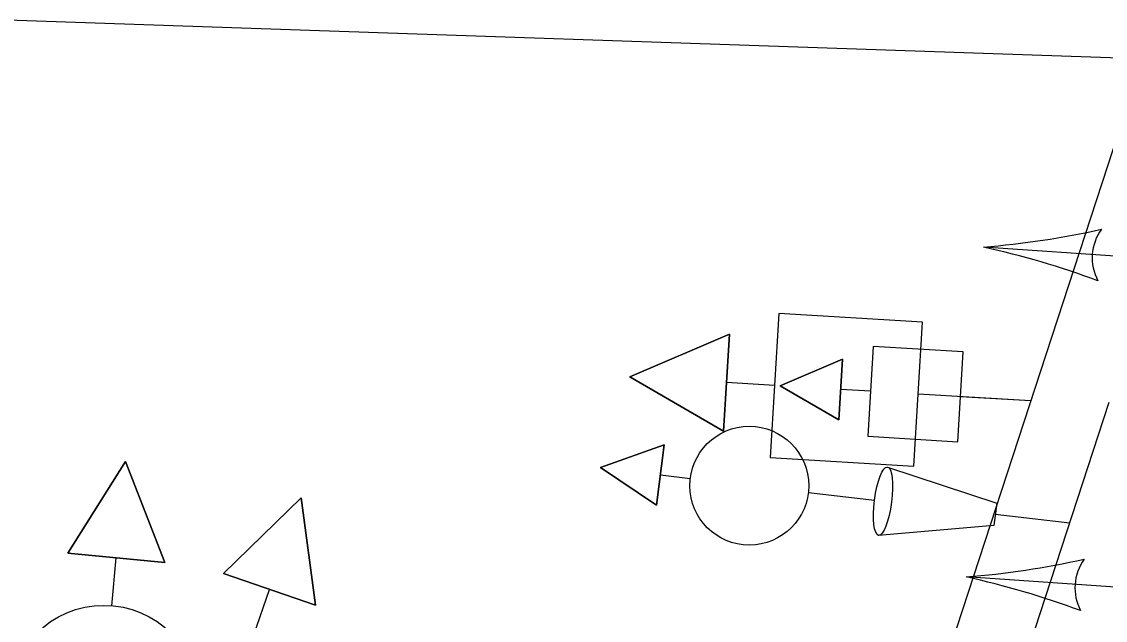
# Model space of a CAD drawing. Extents: x 647787 to 668496, y 640478 to 654412.
# Drawn here: x 661833.41 to 661869.5, y 647276.3 to 647296.24 of the extents above; entities that cross this region are included whole.
import ezdxf

# ---------------------------------------------------------------- set-up
doc = ezdxf.new("R2010")
doc.units = 0
for name, color, linetype in [('Default', 7, 'Continuous'), ('TEMP_SIGNAL_HEAD_STAGE 3 SHILO', 7, 'Continuous'), ('TEMP_SIGNAL_HEAD_STAGE 4 SHILO', 7, 'Continuous'), ('TEMP_SIGNAL_HEAD_STAGE 4 SHILO_OLD', 7, 'Continuous'), ('TEMP_SIGNAL_HEAD_STAGES 3-4', 7, 'Continuous'), ('TEMP_SIGNAL_POLES_STAGE 1A', 7, 'Continuous'), ('TEMP_SIGNAL_POLES_STAGE 4', 7, 'Continuous'), ('TEMP_SIGNAL_POLES_STAGES 3-4', 7, 'Continuous')]:
    doc.layers.add(name, color=color, linetype=linetype)

msp = doc.modelspace()

# ---------------------------------------------------------------- linework, layer by layer
at = {"layer": 'Default'}
msp.add_lwpolyline([(662136.439, 647331.769), (661882.019, 647294.613), (661114.402, 647320.889)], dxfattribs=at)
at = {"layer": 'TEMP_SIGNAL_HEAD_STAGE 3 SHILO'}
for points in [[(661863.126, 647281.439), (661863.415, 647286.231), (661858.624, 647286.52), (661858.335, 647281.729)], [(661863.126, 647281.439), (661863.415, 647286.231), (661858.624, 647286.52), (661858.335, 647281.729)], [(661853.663, 647284.415), (661856.785, 647282.605), (661856.98, 647285.836)], [(661853.663, 647284.415), (661856.785, 647282.605), (661856.98, 647285.836)], [(661842.712, 647280.381), (661840.129, 647277.86), (661843.189, 647276.804)], [(661842.712, 647280.381), (661840.129, 647277.86), (661843.189, 647276.804)]]:
    msp.add_lwpolyline(points, close=True, dxfattribs=at)
for points in [[(661856.98, 647285.836), (661856.785, 647282.605), (661853.663, 647284.415), (661856.98, 647285.836)], [(661856.98, 647285.836), (661856.785, 647282.605), (661853.663, 647284.415), (661856.98, 647285.836)], [(661858.479, 647284.124), (661856.882, 647284.221)], [(661858.479, 647284.124), (661856.882, 647284.221)], [(661867.015, 647283.609), (661863.271, 647283.835)], [(661867.015, 647283.609), (661863.271, 647283.835)], [(661843.189, 647276.804), (661840.129, 647277.86), (661842.712, 647280.381), (661843.189, 647276.804)], [(661843.189, 647276.804), (661840.129, 647277.86), (661842.712, 647280.381), (661843.189, 647276.804)], [(661841.137, 647275.82), (661841.659, 647277.332)], [(661841.137, 647275.82), (661841.659, 647277.332)]]:
    msp.add_lwpolyline(points, dxfattribs=at)
at = {"layer": 'TEMP_SIGNAL_HEAD_STAGE 4 SHILO'}
for points in [[(661863.126, 647281.439), (661863.415, 647286.231), (661858.624, 647286.52), (661858.335, 647281.729)], [(661863.126, 647281.439), (661863.415, 647286.231), (661858.624, 647286.52), (661858.335, 647281.729)], [(661853.663, 647284.415), (661856.785, 647282.605), (661856.98, 647285.836)], [(661853.663, 647284.415), (661856.785, 647282.605), (661856.98, 647285.836)], [(661836.866, 647281.596), (661834.95, 647278.538), (661838.172, 647278.231)], [(661836.866, 647281.596), (661834.95, 647278.538), (661838.172, 647278.231)]]:
    msp.add_lwpolyline(points, close=True, dxfattribs=at)
for points in [[(661856.98, 647285.836), (661856.785, 647282.605), (661853.663, 647284.415), (661856.98, 647285.836)], [(661856.98, 647285.836), (661856.785, 647282.605), (661853.663, 647284.415), (661856.98, 647285.836)], [(661858.479, 647284.124), (661856.882, 647284.221)], [(661858.479, 647284.124), (661856.882, 647284.221)], [(661867.015, 647283.609), (661863.271, 647283.835)], [(661867.015, 647283.609), (661863.271, 647283.835)], [(661838.172, 647278.231), (661834.95, 647278.538), (661836.866, 647281.596), (661838.172, 647278.231)], [(661838.172, 647278.231), (661834.95, 647278.538), (661836.866, 647281.596), (661838.172, 647278.231)], [(661836.41, 647276.792), (661836.561, 647278.385)], [(661836.41, 647276.792), (661836.561, 647278.385)]]:
    msp.add_lwpolyline(points, dxfattribs=at)
msp.add_circle((661836.145, 647273.635), 3.168, dxfattribs=at)
msp.add_circle((661836.145, 647273.635), 3.168, dxfattribs=at)
at = {"layer": 'TEMP_SIGNAL_HEAD_STAGE 4 SHILO_OLD'}
for points in [[(661864.584, 647282.253), (661864.765, 647285.247), (661861.77, 647285.428), (661861.59, 647282.434)], [(661864.584, 647282.253), (661864.765, 647285.247), (661861.77, 647285.428), (661861.59, 647282.434)], [(661858.67, 647284.113), (661860.621, 647282.981), (661860.743, 647285.001)], [(661858.67, 647284.113), (661860.621, 647282.981), (661860.743, 647285.001)], [(661852.684, 647281.397), (661854.556, 647280.139), (661854.812, 647282.146)], [(661852.684, 647281.397), (661854.556, 647280.139), (661854.812, 647282.146)]]:
    msp.add_lwpolyline(points, close=True, dxfattribs=at)
for points in [[(661860.743, 647285.001), (661860.621, 647282.981), (661858.67, 647284.113), (661860.743, 647285.001)], [(661860.743, 647285.001), (661860.621, 647282.981), (661858.67, 647284.113), (661860.743, 647285.001)], [(661861.68, 647283.931), (661860.682, 647283.991)], [(661861.68, 647283.931), (661860.682, 647283.991)], [(661867.015, 647283.609), (661864.675, 647283.75)], [(661867.015, 647283.609), (661864.675, 647283.75)], [(661854.812, 647282.146), (661854.556, 647280.139), (661852.684, 647281.397), (661854.812, 647282.146)], [(661854.812, 647282.146), (661854.556, 647280.139), (661852.684, 647281.397), (661854.812, 647282.146)], [(661855.676, 647281.016), (661854.684, 647281.142)], [(661855.676, 647281.016), (661854.684, 647281.142)], [(661862.243, 647281.41), (661865.881, 647280.208)], [(661862.243, 647281.41), (661865.881, 647280.208)], [(661859.609, 647280.56), (661861.813, 647280.304)], [(661859.609, 647280.56), (661861.813, 647280.304)], [(661865.881, 647280.208), (661865.785, 647279.467)], [(661865.881, 647280.208), (661865.785, 647279.467)], [(661868.317, 647279.543), (661865.833, 647279.833)], [(661868.317, 647279.543), (661865.833, 647279.833)], [(661865.785, 647279.467), (661861.95, 647279.132)], [(661865.785, 647279.467), (661861.95, 647279.132)]]:
    msp.add_lwpolyline(points, dxfattribs=at)
msp.add_circle((661857.642, 647280.788), 1.98, dxfattribs=at)
msp.add_circle((661857.642, 647280.788), 1.98, dxfattribs=at)
msp.add_ellipse((661862.097, 647280.271), major_axis=(-0.147, -1.139), ratio=0.249111, dxfattribs=at)
msp.add_ellipse((661862.097, 647280.271), major_axis=(-0.147, -1.139), ratio=0.249111, dxfattribs=at)
at = {"layer": 'TEMP_SIGNAL_HEAD_STAGES 3-4'}
for points in [[(661864.584, 647282.253), (661864.765, 647285.247), (661861.77, 647285.428), (661861.59, 647282.434)], [(661864.584, 647282.253), (661864.765, 647285.247), (661861.77, 647285.428), (661861.59, 647282.434)], [(661858.67, 647284.113), (661860.621, 647282.981), (661860.743, 647285.001)], [(661858.67, 647284.113), (661860.621, 647282.981), (661860.743, 647285.001)], [(661852.684, 647281.397), (661854.556, 647280.139), (661854.812, 647282.146)], [(661852.684, 647281.397), (661854.556, 647280.139), (661854.812, 647282.146)]]:
    msp.add_lwpolyline(points, close=True, dxfattribs=at)
for points in [[(661860.743, 647285.001), (661860.621, 647282.981), (661858.67, 647284.113), (661860.743, 647285.001)], [(661860.743, 647285.001), (661860.621, 647282.981), (661858.67, 647284.113), (661860.743, 647285.001)], [(661861.68, 647283.931), (661860.682, 647283.991)], [(661861.68, 647283.931), (661860.682, 647283.991)], [(661867.015, 647283.609), (661864.675, 647283.75)], [(661867.015, 647283.609), (661864.675, 647283.75)], [(661854.812, 647282.146), (661854.556, 647280.139), (661852.684, 647281.397), (661854.812, 647282.146)], [(661854.812, 647282.146), (661854.556, 647280.139), (661852.684, 647281.397), (661854.812, 647282.146)], [(661855.676, 647281.016), (661854.684, 647281.142)], [(661855.676, 647281.016), (661854.684, 647281.142)], [(661862.243, 647281.41), (661865.881, 647280.208)], [(661862.243, 647281.41), (661865.881, 647280.208)], [(661859.609, 647280.56), (661861.813, 647280.304)], [(661859.609, 647280.56), (661861.813, 647280.304)], [(661865.881, 647280.208), (661865.785, 647279.467)], [(661865.881, 647280.208), (661865.785, 647279.467)], [(661868.317, 647279.543), (661865.833, 647279.833)], [(661868.317, 647279.543), (661865.833, 647279.833)], [(661865.785, 647279.467), (661861.95, 647279.132)], [(661865.785, 647279.467), (661861.95, 647279.132)]]:
    msp.add_lwpolyline(points, dxfattribs=at)
msp.add_circle((661857.642, 647280.788), 1.98, dxfattribs=at)
msp.add_circle((661857.642, 647280.788), 1.98, dxfattribs=at)
msp.add_ellipse((661862.097, 647280.271), major_axis=(-0.147, -1.139), ratio=0.249111, dxfattribs=at)
msp.add_ellipse((661862.097, 647280.271), major_axis=(-0.147, -1.139), ratio=0.249111, dxfattribs=at)
at = {"layer": 'TEMP_SIGNAL_POLES_STAGE 1A'}
for p, q in [((661871.487, 647288.321), (661865.437, 647288.735)), ((661870.912, 647277.335), (661864.861, 647277.748))]:
    msp.add_line(p, q, dxfattribs=at)
for centre, radius, start, end in [((661863.018, 647318.107), 29.472, 274.7084, 282.4465), ((661870.691, 647288.376), 1.629, 144.2417, 207.9363), ((661859.054, 647259.964), 29.47, 69.7527, 77.4908), ((661862.442, 647307.121), 29.472, 274.7084, 282.4465), ((661870.116, 647277.39), 1.629, 144.2417, 207.9363), ((661858.478, 647248.978), 29.47, 69.7527, 77.4908)]:
    msp.add_arc(centre, radius, start, end, dxfattribs=at)
at = {"layer": 'TEMP_SIGNAL_POLES_STAGE 4'}
for points in [[(661861.869, 647259.8), (661869.63, 647283.565)], [(661861.869, 647259.8), (661869.63, 647283.565)], [(661861.869, 647259.8), (661869.63, 647283.565)], [(661861.872, 647259.801), (661869.632, 647283.566)]]:
    msp.add_lwpolyline(points, dxfattribs=at)
at = {"layer": 'TEMP_SIGNAL_POLES_STAGES 3-4'}
msp.add_line((661900.998, 647387.674), (661859.959, 647262.002), dxfattribs=at)
msp.add_line((661900.998, 647387.674), (661859.959, 647262.002), dxfattribs=at)

doc.saveas('drawing.dxf')
